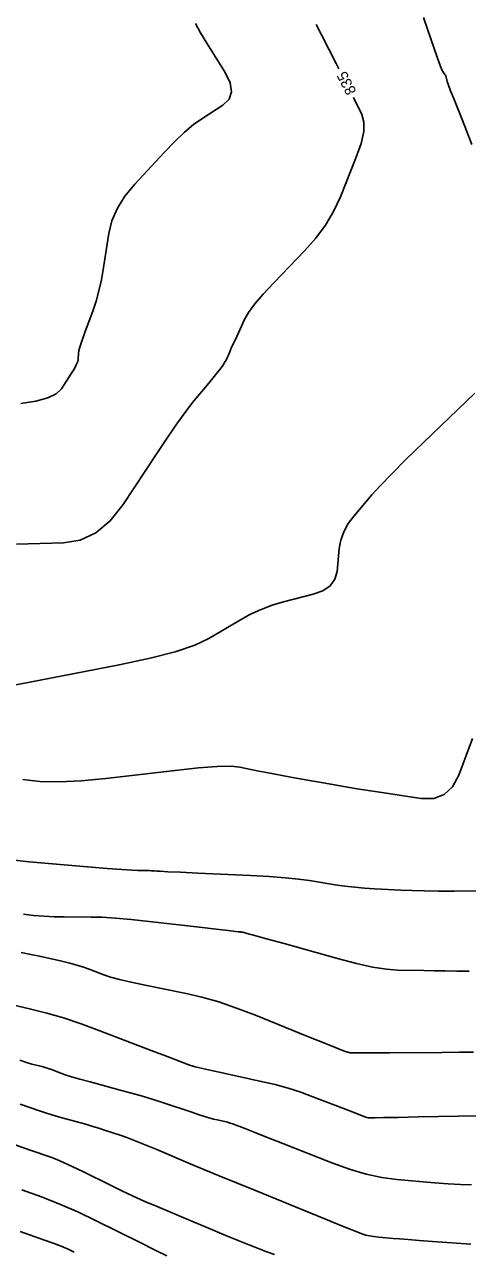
# Model space of a CAD drawing. Extents: x 2082232 to 2083549, y 592624 to 593832.
# Drawn here: x 2082288.5 to 2082317.4, y 593145.7 to 593225.9 of the extents above; entities that cross this region are included whole.
import ezdxf

# ---------------------------------------------------------------- set-up
doc = ezdxf.new("R2010")
doc.units = 0
doc.layers.add('DT_X_Contour_Major', color=7, linetype='Continuous')
doc.layers.add('DT_X_Contour_Minor', color=7, linetype='Continuous')

msp = doc.modelspace()

# ---------------------------------------------------------------- linework, layer by layer
at = {"layer": 'DT_X_Contour_Major'}
for points in [[(2082308.982, 593222.991), (2082308.801, 593223.341), (2082307.838, 593225.194), (2082307.493, 593225.882)], [(2082287.941, 593191.936), (2082291.004, 593192.026), (2082292.109, 593192.208), (2082293.128, 593192.686), (2082294.06, 593193.461), (2082294.906, 593194.533), (2082297.047, 593197.786), (2082297.798, 593198.913), (2082298.448, 593199.854), (2082298.995, 593200.61), (2082299.439, 593201.181), (2082300.489, 593202.454), (2082300.841, 593202.884), (2082301.11, 593203.219), (2082301.295, 593203.459), (2082301.398, 593203.604), (2082301.56, 593203.864), (2082301.618, 593203.961), (2082301.67, 593204.057), (2082301.716, 593204.153), (2082301.756, 593204.247), (2082301.854, 593204.498), (2082301.91, 593204.632), (2082302.005, 593204.846), (2082302.138, 593205.139), (2082302.31, 593205.512), (2082302.819, 593206.613), (2082303.081, 593207.073), (2082303.487, 593207.626), (2082304.036, 593208.272), (2082304.729, 593209.011), (2082306.767, 593211.108), (2082307.484, 593211.918), (2082308.108, 593212.773), (2082308.638, 593213.675), (2082309.075, 593214.623), (2082310.115, 593217.214), (2082310.43, 593218.116), (2082310.597, 593218.881), (2082310.614, 593219.507), (2082310.483, 593219.995), (2082309.935, 593221.113), (2082309.932, 593221.118)], [(2082288.25, 593165.269), (2082288.875, 593165.153), (2082289.446, 593165.031), (2082290.897, 593164.698), (2082291.418, 593164.572), (2082291.89, 593164.443), (2082292.315, 593164.311), (2082292.692, 593164.177), (2082293.634, 593163.815), (2082294.068, 593163.671), (2082294.664, 593163.511), (2082295.421, 593163.333), (2082296.34, 593163.139), (2082299.007, 593162.599), (2082300.039, 593162.359), (2082301.137, 593162.041), (2082302.3, 593161.647), (2082303.528, 593161.177), (2082306.89, 593159.819), (2082307.997, 593159.373), (2082308.795, 593159.053), (2082309.285, 593158.858), (2082309.468, 593158.789), (2082309.542, 593158.773), (2082309.569, 593158.766), (2082309.595, 593158.759), (2082309.619, 593158.752), (2082309.642, 593158.743), (2082309.7, 593158.721), (2082309.878, 593158.715), (2082310.37, 593158.714), (2082311.176, 593158.717), (2082312.296, 593158.725), (2082315.699, 593158.752), (2082316.852, 593158.762), (2082317.756, 593158.771)], [(2082288.295, 593149.782), (2082289.585, 593149.313), (2082290.817, 593148.823), (2082291.992, 593148.312), (2082293.11, 593147.78), (2082296.015, 593146.333), (2082296.994, 593145.844), (2082297.752, 593145.462)]]:
    msp.add_lwpolyline(points, dxfattribs=at)
at = {"layer": 'DT_X_Contour_Minor'}
for points in [[(2082288.233, 593201.119), (2082289.215, 593201.274), (2082289.983, 593201.486), (2082290.537, 593201.757), (2082290.876, 593202.085), (2082291.497, 593203.039), (2082291.701, 593203.368), (2082291.849, 593203.643), (2082291.939, 593203.863), (2082291.973, 593204.027), (2082291.988, 593204.392), (2082292.018, 593204.581), (2082292.098, 593204.872), (2082292.228, 593205.267), (2082292.408, 593205.765), (2082292.953, 593207.231), (2082293.148, 593207.816), (2082293.325, 593208.474), (2082293.483, 593209.203), (2082293.623, 593210.004), (2082293.971, 593212.236), (2082294.175, 593213.065), (2082294.526, 593213.878), (2082295.023, 593214.675), (2082295.667, 593215.455), (2082297.58, 593217.514), (2082298.272, 593218.231), (2082298.913, 593218.839), (2082299.504, 593219.337), (2082300.044, 593219.726), (2082301.416, 593220.618), (2082301.811, 593221.001), (2082301.965, 593221.481), (2082301.879, 593222.058), (2082301.553, 593222.733), (2082300.362, 593224.661), (2082299.952, 593225.342), (2082299.618, 593225.94)], [(2082317.652, 593218.038), (2082317.279, 593218.994), (2082317.014, 593219.666), (2082316.455, 593221.083), (2082316.27, 593221.556), (2082316.135, 593221.911), (2082316.049, 593222.149), (2082316.012, 593222.269), (2082315.981, 593222.433), (2082315.965, 593222.495), (2082315.938, 593222.558), (2082315.902, 593222.622), (2082315.856, 593222.688), (2082315.721, 593222.863), (2082315.606, 593223.13), (2082315.365, 593223.799), (2082314.998, 593224.871), (2082314.503, 593226.344)], [(2082286.876, 593182.551), (2082288.811, 593182.926), (2082294.653, 593184.063), (2082296.662, 593184.49), (2082298.305, 593184.919), (2082299.583, 593185.35), (2082300.496, 593185.783), (2082302.443, 593186.94), (2082303.173, 593187.342), (2082303.902, 593187.683), (2082304.63, 593187.961), (2082305.357, 593188.176), (2082307.295, 593188.668), (2082307.937, 593188.9), (2082308.412, 593189.226), (2082308.719, 593189.645), (2082308.858, 593190.159), (2082309.004, 593191.655), (2082309.106, 593192.209), (2082309.303, 593192.75), (2082309.594, 593193.279), (2082309.979, 593193.794), (2082311.131, 593195.152), (2082311.666, 593195.748), (2082312.407, 593196.518), (2082313.353, 593197.462), (2082314.505, 593198.58), (2082317.851, 593201.794)], [(2082288.362, 593176.567), (2082289.461, 593176.444), (2082290.73, 593176.413), (2082292.169, 593176.474), (2082293.777, 593176.628), (2082298.293, 593177.162), (2082299.827, 593177.326), (2082301.044, 593177.417), (2082301.943, 593177.436), (2082302.525, 593177.383), (2082303.652, 593177.143), (2082304.128, 593177.046), (2082304.71, 593176.933), (2082305.397, 593176.805), (2082306.19, 593176.662), (2082308.446, 593176.259), (2082309.299, 593176.111), (2082310.165, 593175.966), (2082311.044, 593175.826), (2082311.937, 593175.69), (2082314.334, 593175.334), (2082315.163, 593175.329), (2082315.85, 593175.582), (2082316.396, 593176.093), (2082316.801, 593176.861), (2082317.693, 593179.255)], [(2082287.424, 593171.35), (2082288.775, 593171.189), (2082292.579, 593170.866), (2082293.854, 593170.76), (2082294.825, 593170.684), (2082295.492, 593170.639), (2082295.855, 593170.623), (2082296.419, 593170.621), (2082296.611, 593170.62), (2082296.764, 593170.617), (2082296.878, 593170.613), (2082296.953, 593170.607), (2082297.1, 593170.59), (2082297.309, 593170.577), (2082297.826, 593170.55), (2082298.652, 593170.51), (2082299.786, 593170.457), (2082303.221, 593170.295), (2082304.427, 593170.23), (2082305.468, 593170.154), (2082306.346, 593170.067), (2082307.059, 593169.97), (2082308.741, 593169.699), (2082309.375, 593169.605), (2082310.012, 593169.529), (2082310.654, 593169.47), (2082311.301, 593169.428), (2082313.031, 593169.34), (2082313.736, 593169.311), (2082314.554, 593169.292), (2082315.484, 593169.282), (2082316.526, 593169.281), (2082319.456, 593169.291)], [(2082288.395, 593167.779), (2082289.064, 593167.7), (2082289.73, 593167.643), (2082290.393, 593167.608), (2082291.053, 593167.595), (2082292.809, 593167.59), (2082293.539, 593167.571), (2082294.414, 593167.516), (2082295.432, 593167.426), (2082296.595, 593167.3), (2082299.889, 593166.918), (2082300.973, 593166.792), (2082301.754, 593166.702), (2082302.232, 593166.648), (2082302.408, 593166.629), (2082302.474, 593166.626), (2082302.501, 593166.624), (2082302.53, 593166.621), (2082302.564, 593166.617), (2082302.6, 593166.611), (2082302.702, 593166.595), (2082302.9, 593166.544), (2082303.415, 593166.403), (2082304.248, 593166.172), (2082305.4, 593165.851), (2082308.894, 593164.877), (2082310.121, 593164.556), (2082311.182, 593164.323), (2082312.078, 593164.18), (2082312.807, 593164.125), (2082314.53, 593164.097), (2082315.199, 593164.086), (2082315.913, 593164.075), (2082316.673, 593164.063), (2082317.479, 593164.051)], [(2082286.214, 593162.193), (2082288.884, 593161.58), (2082289.917, 593161.319), (2082291.012, 593160.996), (2082292.17, 593160.609), (2082293.391, 593160.16), (2082296.73, 593158.878), (2082297.83, 593158.456), (2082298.624, 593158.152), (2082299.113, 593157.967), (2082299.297, 593157.899), (2082299.381, 593157.876), (2082299.413, 593157.868), (2082299.443, 593157.859), (2082299.473, 593157.85), (2082299.502, 593157.84), (2082299.579, 593157.815), (2082299.719, 593157.782), (2082300.08, 593157.7), (2082300.664, 593157.571), (2082301.47, 593157.393), (2082303.914, 593156.856), (2082304.813, 593156.643), (2082305.675, 593156.405), (2082306.501, 593156.143), (2082307.29, 593155.857), (2082309.348, 593155.062), (2082310.024, 593154.802), (2082310.508, 593154.615), (2082310.801, 593154.504), (2082310.902, 593154.466), (2082310.917, 593154.466), (2082310.927, 593154.467), (2082310.944, 593154.467), (2082311.002, 593154.468), (2082311.099, 593154.471), (2082311.316, 593154.475), (2082311.896, 593154.487), (2082312.838, 593154.505), (2082314.142, 593154.531), (2082318.103, 593154.608)], [(2082288.171, 593158.245), (2082288.665, 593158.072), (2082288.95, 593157.986), (2082289.428, 593157.876), (2082289.613, 593157.83), (2082289.81, 593157.772), (2082290.017, 593157.702), (2082290.236, 593157.622), (2082290.834, 593157.392), (2082291.123, 593157.292), (2082291.539, 593157.163), (2082292.083, 593157.006), (2082292.755, 593156.822), (2082294.717, 593156.291), (2082295.445, 593156.089), (2082296.157, 593155.881), (2082296.853, 593155.668), (2082297.533, 593155.45), (2082299.326, 593154.859), (2082299.937, 593154.66), (2082300.426, 593154.507), (2082300.793, 593154.399), (2082301.038, 593154.336), (2082301.528, 593154.228), (2082301.709, 593154.185), (2082301.883, 593154.137), (2082302.049, 593154.084), (2082302.209, 593154.026), (2082302.625, 593153.865), (2082302.911, 593153.754), (2082303.456, 593153.539), (2082304.261, 593153.222), (2082305.325, 593152.802), (2082308.508, 593151.545), (2082309.669, 593151.123), (2082310.762, 593150.799), (2082311.789, 593150.574), (2082312.749, 593150.447), (2082315.219, 593150.239), (2082316.105, 593150.172), (2082316.909, 593150.128), (2082317.632, 593150.106)], [(2082288.174, 593155.376), (2082289.383, 593154.956), (2082289.829, 593154.805), (2082290.261, 593154.666), (2082290.679, 593154.54), (2082291.082, 593154.426), (2082292.141, 593154.14), (2082292.535, 593154.03), (2082292.926, 593153.916), (2082293.313, 593153.798), (2082293.695, 593153.675), (2082294.71, 593153.34), (2082295.145, 593153.187), (2082295.689, 593152.98), (2082296.343, 593152.717), (2082297.105, 593152.4), (2082299.283, 593151.48), (2082300.162, 593151.112), (2082301.165, 593150.695), (2082302.293, 593150.231), (2082303.545, 593149.72), (2082307.05, 593148.292), (2082308.223, 593147.814), (2082309.113, 593147.453), (2082309.72, 593147.207), (2082310.044, 593147.077), (2082310.531, 593146.884), (2082310.734, 593146.818), (2082310.978, 593146.762), (2082311.263, 593146.717), (2082311.588, 593146.682), (2082312.512, 593146.604), (2082312.932, 593146.57), (2082313.502, 593146.526), (2082314.219, 593146.471), (2082315.086, 593146.407), (2082317.594, 593146.221)], [(2082287.862, 593152.709), (2082288.844, 593152.368), (2082290.185, 593151.902), (2082290.584, 593151.75), (2082291.065, 593151.543), (2082291.631, 593151.282), (2082292.28, 593150.966), (2082294.121, 593150.049), (2082294.827, 593149.705), (2082295.562, 593149.362), (2082296.327, 593149.019), (2082297.121, 593148.677), (2082299.28, 593147.766), (2082300.049, 593147.442), (2082300.738, 593147.154), (2082301.346, 593146.902), (2082301.874, 593146.685), (2082303.175, 593146.155), (2082303.678, 593145.955), (2082304.212, 593145.751), (2082304.776, 593145.545)], [(2082288.185, 593147.043), (2082289.773, 593146.49), (2082290.341, 593146.286), (2082290.852, 593146.087), (2082291.307, 593145.894), (2082291.706, 593145.706)]]:
    msp.add_lwpolyline(points, dxfattribs=at)

# ---------------------------------------------------------------- texts
at = {"layer": 'DT_X_Contour_Major'}
msp.add_text('835', height=0.7, rotation=116.89598, dxfattribs=at).set_placement((2082310.137, 593221.5))

doc.saveas('drawing.dxf')
